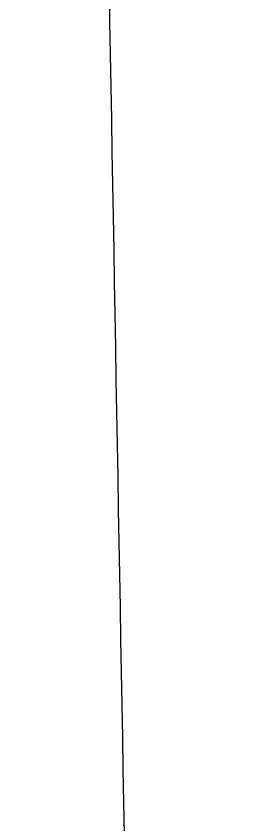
# Model space of a CAD drawing. Extents: x 3903937 to 3942190, y 260677 to 286651.
# Drawn here: x 3934460 to 3934785, y 275872 to 277048 of the extents above; entities that cross this region are included whole.
import ezdxf

# ---------------------------------------------------------------- set-up
doc = ezdxf.new("R2010")
doc.units = 0
doc.layers.add('V-GRID-MAJR', color=7, linetype='Continuous')

msp = doc.modelspace()

# ---------------------------------------------------------------- linework, layer by layer
at = {"layer": 'V-GRID-MAJR'}
msp.add_spline([(3934784.974, 266484.05), (3934676.585, 272542.013), (3934568.162, 278601.901), (3934459.739, 284661.781), (3934459.704, 284663.713)], degree=3, dxfattribs=at)

doc.saveas('drawing.dxf')
